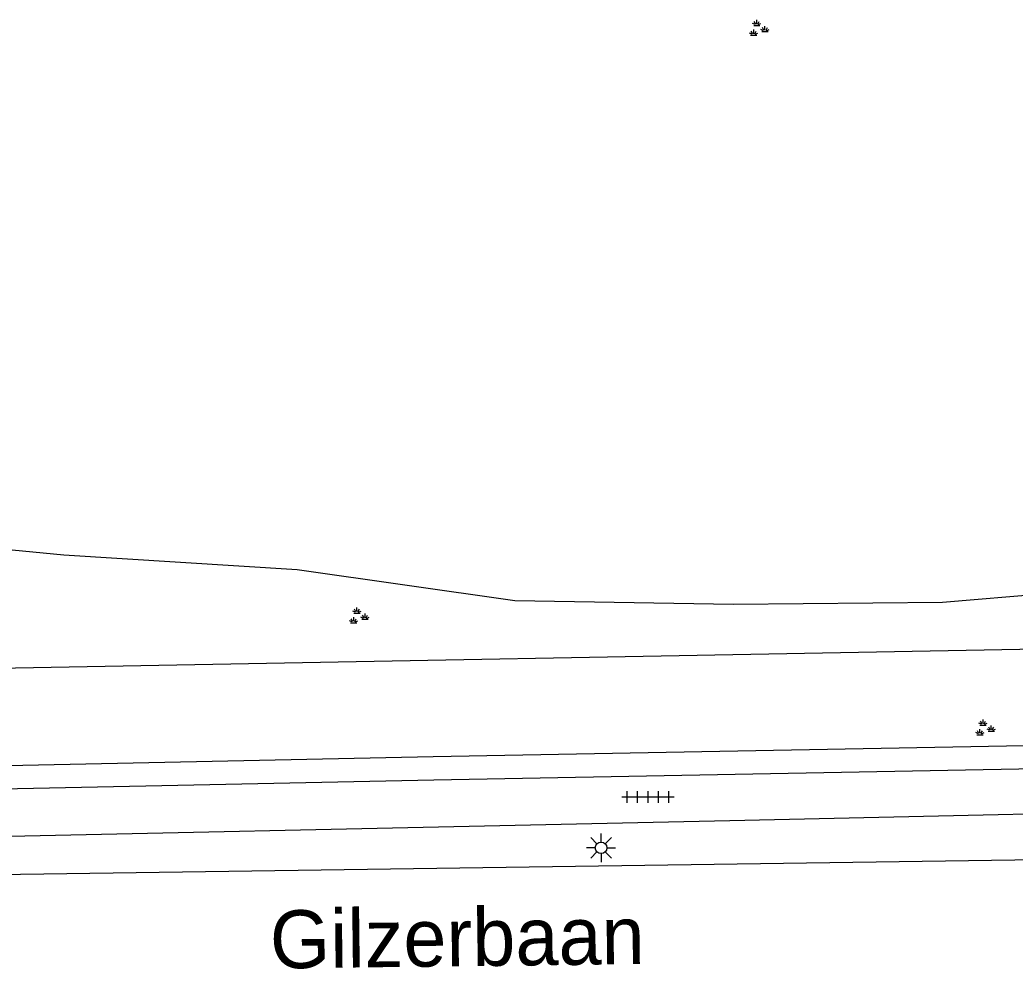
# Model space of a CAD drawing. Extents: x 128999 to 131010, y 395498 to 399007.
# Drawn here: x 129485.91 to 129528.85, y 396107.17 to 396148.13 of the extents above; entities that cross this region are included whole.
import ezdxf

# ---------------------------------------------------------------- set-up
doc = ezdxf.new("R2010")
doc.units = 0
for name, color, linetype in [('gg-anno-openbare ruimte label', 7, 'Continuous'), ('gg-knt-verharding', 7, 'Continuous'), ('gt-grn-groengrens', 7, 'Continuous'), ('gt-grn-groengrens NZ', 7, 'Continuous'), ('gt-symb-groenvak', 7, 'Continuous'), ('gt-symb-lichtmast', 7, 'Continuous'), ('gt-symb-tegel verharding', 7, 'Continuous')]:
    doc.layers.add(name, color=color, linetype=linetype)

# ---------------------------------------------------------------- blocks, each defined once
blk = doc.blocks.new('gt0-GRVAK')
at = {"layer": 'gt-symb-groenvak'}
for p, q in [((-0.11, 0.189), (-0.228, 0.24)), ((-0.182, 0.153), (0.088, 0.153)), ((-0.091, 0.211), (-0.156, 0.322)), ((-0.047, 0.214), (-0.047, 0.393)), ((-0.004, 0.211), (0.061, 0.322)), ((0.015, 0.189), (0.133, 0.24)), ((0.262, -0.052), (0.197, 0.059)), ((0.305, -0.049), (0.305, 0.13)), ((0.349, -0.052), (0.414, 0.059)), ((-0.245, -0.228), (-0.363, -0.177)), ((-0.318, -0.264), (-0.047, -0.264)), ((-0.226, -0.206), (-0.291, -0.095)), ((-0.183, -0.203), (-0.183, -0.024)), ((-0.139, -0.206), (-0.074, -0.095)), ((-0.12, -0.228), (-0.002, -0.177)), ((0.243, -0.074), (0.125, -0.023)), ((0.17, -0.11), (0.441, -0.11)), ((0.368, -0.074), (0.486, -0.023))]:
    blk.add_line(p, q, dxfattribs=at)
blk = doc.blocks.new('gt0-TEG1')
at = {"layer": 'gt-symb-tegel verharding'}
for p, q in [((-1.125, 0), (1.125, 0)), ((-0.9, -0.25), (-0.9, 0.25)), ((-0.45, -0.25), (-0.45, 0.25)), ((0, -0.25), (0, 0.25)), ((0.45, -0.25), (0.45, 0.25)), ((0.9, -0.25), (0.9, 0.25))]:
    blk.add_line(p, q, dxfattribs=at)
blk = doc.blocks.new('gt0-LMAST')
at = {"layer": 'gt-symb-lichtmast'}
for p, q in [((-0.182, 0.173), (-0.447, 0.438)), ((-0.005, 0.246), (-0.005, 0.621)), ((0.172, 0.173), (0.437, 0.438)), ((-0.255, -0.004), (-0.63, -0.004)), ((-0.182, -0.181), (-0.447, -0.446)), ((-0.005, -0.254), (-0.005, -0.629)), ((0.437, -0.446), (0.172, -0.181)), ((0.245, -0.004), (0.62, -0.004))]:
    blk.add_line(p, q, dxfattribs=at)
blk.add_circle((-0.005, -0.004), 0.25, dxfattribs=at)

msp = doc.modelspace()

# ---------------------------------------------------------------- linework, layer by layer
at = {"layer": 'gg-knt-verharding'}
msp.add_line((129554.463, 396112.236), (129454.467, 396110.802), dxfattribs=at)
for points in [[(129453.325, 396114.293), (129503.77, 396115.342), (129556.543, 396116.326)], [(129555.587, 396114.385), (129551.07, 396114.25), (129540.977, 396114.12), (129516.543, 396113.566), (129475.522, 396112.673), (129453.436, 396112.235)]]:
    msp.add_lwpolyline(points, dxfattribs=at)
at = {"layer": 'gt-grn-groengrens'}
msp.add_line((129452.977, 396119.556), (129558.275, 396121.527), dxfattribs=at)
msp.add_lwpolyline([(129557.576, 396127.583), (129552.003, 396128.661), (129543.639, 396125.906), (129534.614, 396123.74), (129525.722, 396122.985), (129516.699, 396122.908), (129507.263, 396123.068), (129497.873, 396124.401), (129487.804, 396125.036), (129479.605, 396125.825)], dxfattribs=at)
at = {"layer": 'gt-grn-groengrens NZ'}
msp.add_lwpolyline([(129453.308, 396115.282), (129503.75, 396116.342), (129557.091, 396117.336)], dxfattribs=at)

# ---------------------------------------------------------------- block references
at = {"layer": 'gt-symb-groenvak'}
for p in [(129517.757, 396147.735), (129500.499, 396122.38), (129527.521, 396117.55)]:
    msp.add_blockref('gt0-GRVAK', p, dxfattribs=at)
at = {"layer": 'gt-symb-lichtmast'}
msp.add_blockref('gt0-LMAST', (129510.995, 396112.408), dxfattribs=at)
at = {"layer": 'gt-symb-tegel verharding'}
msp.add_blockref('gt0-TEG1', (129513.017, 396114.601), dxfattribs=at)

# ---------------------------------------------------------------- texts
at = {"layer": 'gg-anno-openbare ruimte label'}
msp.add_text('Gilzerbaan', height=2.5, rotation=0.7, dxfattribs=at).set_placement((129496.714, 396107.195))

doc.saveas('drawing.dxf')
